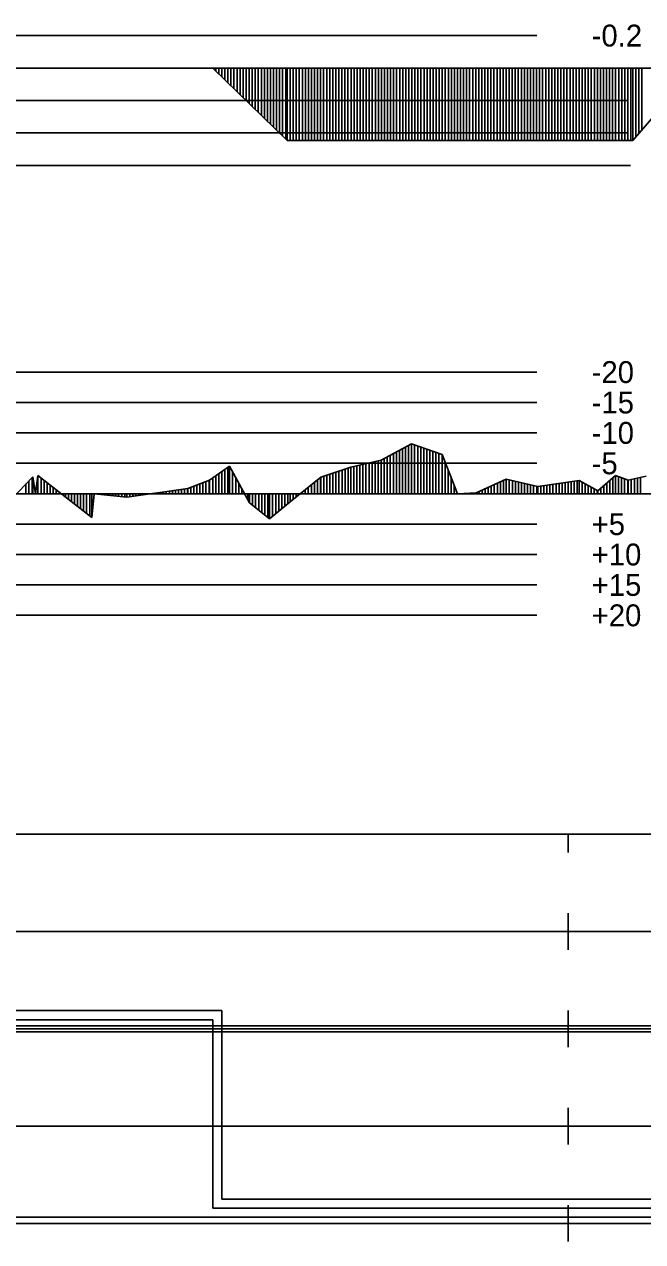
# Model space of a CAD drawing. Extents: x 2 to 10148, y 0 to 380.
# Drawn here: x 4255.9 to 4306.7, y 180.5 to 280.6 of the extents above; entities that cross this region are included whole.
import ezdxf

# ---------------------------------------------------------------- set-up
doc = ezdxf.new("R2010")
doc.units = 0
for name, color, linetype in [('POSUN_CARA', 7, 'Continuous'), ('POSUN_RASTR', 7, 'Continuous'), ('POSUN_TEXT', 7, 'Continuous'), ('RYCHL_A', 7, 'Continuous'), ('RYCHL_B', 7, 'Continuous'), ('RYCHL_C', 7, 'Continuous'), ('RYCHL_RASTR', 7, 'Continuous'), ('ZRYCHL_CARA', 7, 'Continuous'), ('ZRYCHL_RASTR', 7, 'Continuous'), ('ZRYCHL_TEXT', 7, 'Continuous')]:
    doc.layers.add(name, color=color, linetype=linetype)

msp = doc.modelspace()

# ---------------------------------------------------------------- linework, layer by layer
at = {"layer": 'POSUN_CARA'}
for p, q in [((4285.2, 244.76), (4287.7, 246.11)), ((4286.2, 242), (4286.2, 245.3)), ((4286.45, 242), (4286.45, 245.43)), ((4286.7, 242), (4286.7, 245.57)), ((4286.95, 242), (4286.95, 245.7)), ((4287.2, 242), (4287.2, 245.84)), ((4287.45, 242), (4287.45, 245.98)), ((4287.7, 246.11), (4290.2, 245.23)), ((4287.7, 242), (4287.7, 246.11)), ((4287.95, 242), (4287.95, 246.02)), ((4288.2, 242), (4288.2, 245.93)), ((4288.45, 242), (4288.45, 245.84)), ((4288.7, 242), (4288.7, 245.76)), ((4288.95, 242), (4288.95, 245.67)), ((4289.2, 242), (4289.2, 245.58)), ((4289.45, 242), (4289.45, 245.49)), ((4289.7, 242), (4289.7, 245.4)), ((4289.95, 242), (4289.95, 245.32)), ((4271.1, 243.12), (4272.74, 244.26)), ((4272.74, 244.26), (4274.38, 241.24)), ((4272.74, 242), (4272.74, 244.26)), ((4282.7, 244.19), (4285.2, 244.76)), ((4282.95, 242), (4282.95, 244.25)), ((4283.2, 242), (4283.2, 244.3)), ((4283.45, 242), (4283.45, 244.36)), ((4283.7, 242), (4283.7, 244.42)), ((4283.95, 242), (4283.95, 244.47)), ((4284.2, 242), (4284.2, 244.53)), ((4284.45, 242), (4284.45, 244.59)), ((4284.7, 242), (4284.7, 244.64)), ((4284.95, 242), (4284.95, 244.7)), ((4285.2, 242), (4285.2, 244.76)), ((4285.45, 242), (4285.45, 244.89)), ((4285.7, 242), (4285.7, 245.03)), ((4285.95, 242), (4285.95, 245.16)), ((4290.2, 242), (4290.2, 245.23)), ((4290.2, 245.23), (4291.46, 242)), ((4290.2, 242), (4290.2, 245.23)), ((4290.45, 242), (4290.45, 244.58)), ((4254.25, 240.96), (4256.57, 243.4)), ((4256.5, 242), (4256.5, 243.32)), ((4256.57, 243.4), (4256.78, 242)), ((4256.57, 242), (4256.57, 243.4)), ((4256.78, 242), (4256.99, 243.5)), ((4256.99, 243.5), (4261.41, 240.05)), ((4256.99, 242), (4256.99, 243.5)), ((4257.24, 242), (4257.24, 243.31)), ((4271.35, 242), (4271.35, 243.29)), ((4271.6, 242), (4271.6, 243.47)), ((4271.85, 242), (4271.85, 243.64)), ((4272.1, 242), (4272.1, 243.82)), ((4272.35, 242), (4272.35, 243.99)), ((4272.6, 242), (4272.6, 244.17)), ((4272.99, 242), (4272.99, 243.8)), ((4273.24, 242), (4273.24, 243.34)), ((4277.71, 241.32), (4280.23, 243.37)), ((4280.21, 242), (4280.21, 243.36)), ((4280.23, 243.37), (4282.7, 244.19)), ((4280.23, 242), (4280.23, 243.37)), ((4280.48, 242), (4280.48, 243.45)), ((4280.73, 242), (4280.73, 243.54)), ((4280.98, 242), (4280.98, 243.62)), ((4281.23, 242), (4281.23, 243.7)), ((4281.48, 242), (4281.48, 243.79)), ((4281.73, 242), (4281.73, 243.87)), ((4281.98, 242), (4281.98, 243.95)), ((4282.23, 242), (4282.23, 244.03)), ((4282.48, 242), (4282.48, 244.12)), ((4282.7, 242), (4282.7, 244.19)), ((4290.7, 242), (4290.7, 243.94)), ((4290.95, 242), (4290.95, 243.29)), ((4303, 242.24), (4304.46, 243.5)), ((4304.25, 242), (4304.25, 243.31)), ((4304.46, 243.5), (4305.51, 243.12)), ((4304.46, 242), (4304.46, 243.5)), ((4304.71, 242), (4304.71, 243.41)), ((4304.96, 242), (4304.96, 243.32)), ((4305.21, 242), (4305.21, 243.23)), ((4305.51, 243.12), (4306.97, 243.44)), ((4306.01, 242), (4306.01, 243.23)), ((4306.26, 242), (4306.26, 243.28)), ((4306.51, 242), (4306.51, 243.34)), ((4256, 242), (4256, 242.8)), ((4256.25, 242), (4256.25, 243.06)), ((4257.49, 242), (4257.49, 243.11)), ((4257.74, 242), (4257.74, 242.92)), ((4257.99, 242), (4257.99, 242.72)), ((4258.24, 242), (4258.24, 242.53)), ((4258.49, 242), (4258.49, 242.33)), ((4264.29, 241.71), (4269.3, 242.43)), ((4268.04, 242), (4268.04, 242.25)), ((4268.29, 242), (4268.29, 242.29)), ((4268.54, 242), (4268.54, 242.32)), ((4268.79, 242), (4268.79, 242.36)), ((4269.04, 242), (4269.04, 242.4)), ((4269.29, 242), (4269.29, 242.43)), ((4269.3, 242.43), (4271.1, 243.12)), ((4269.3, 242), (4269.3, 242.43)), ((4269.55, 242), (4269.55, 242.53)), ((4269.8, 242), (4269.8, 242.62)), ((4270.05, 242), (4270.05, 242.72)), ((4270.3, 242), (4270.3, 242.81)), ((4270.55, 242), (4270.55, 242.91)), ((4270.8, 242), (4270.8, 243)), ((4271.05, 242), (4271.05, 243.1)), ((4271.1, 242), (4271.1, 243.12)), ((4273.49, 242), (4273.49, 242.88)), ((4273.74, 242), (4273.74, 242.42)), ((4278.96, 242), (4278.96, 242.34)), ((4279.21, 242), (4279.21, 242.54)), ((4279.46, 242), (4279.46, 242.75)), ((4279.71, 242), (4279.71, 242.95)), ((4279.96, 242), (4279.96, 243.15)), ((4291.2, 242), (4291.2, 242.65)), ((4293, 242.07), (4295.48, 243.2)), ((4293.5, 242), (4293.5, 242.29)), ((4293.75, 242), (4293.75, 242.41)), ((4294, 242), (4294, 242.52)), ((4294.25, 242), (4294.25, 242.64)), ((4294.5, 242), (4294.5, 242.75)), ((4294.75, 242), (4294.75, 242.87)), ((4295, 242), (4295, 242.98)), ((4295.25, 242), (4295.25, 243.1)), ((4295.48, 243.2), (4298.07, 242.59)), ((4295.48, 242), (4295.48, 243.2)), ((4295.73, 242), (4295.73, 243.14)), ((4295.98, 242), (4295.98, 243.08)), ((4296.23, 242), (4296.23, 243.02)), ((4296.48, 242), (4296.48, 242.96)), ((4296.73, 242), (4296.73, 242.91)), ((4296.98, 242), (4296.98, 242.85)), ((4297.23, 242), (4297.23, 242.79)), ((4297.48, 242), (4297.48, 242.73)), ((4297.73, 242), (4297.73, 242.67)), ((4297.98, 242), (4297.98, 242.61)), ((4298.07, 242.59), (4301.46, 243.09)), ((4298.07, 242), (4298.07, 242.59)), ((4298.32, 242), (4298.32, 242.63)), ((4298.57, 242), (4298.57, 242.66)), ((4298.82, 242), (4298.82, 242.7)), ((4299.07, 242), (4299.07, 242.74)), ((4299.32, 242), (4299.32, 242.77)), ((4299.57, 242), (4299.57, 242.81)), ((4299.82, 242), (4299.82, 242.85)), ((4300.07, 242), (4300.07, 242.88)), ((4300.32, 242), (4300.32, 242.92)), ((4300.57, 242), (4300.57, 242.96)), ((4300.82, 242), (4300.82, 242.99)), ((4301.07, 242), (4301.07, 243.03)), ((4301.32, 242), (4301.32, 243.07)), ((4301.46, 243.09), (4303, 242.24)), ((4301.46, 242), (4301.46, 243.09)), ((4301.71, 242), (4301.71, 242.95)), ((4301.96, 242), (4301.96, 242.81)), ((4302.21, 242), (4302.21, 242.68)), ((4302.46, 242), (4302.46, 242.54)), ((4302.71, 242), (4302.71, 242.4)), ((4302.96, 242), (4302.96, 242.26)), ((4303, 242), (4303, 242.24)), ((4303.25, 242), (4303.25, 242.45)), ((4303.5, 242), (4303.5, 242.67)), ((4303.75, 242), (4303.75, 242.88)), ((4304, 242), (4304, 243.1)), ((4305.46, 242), (4305.46, 243.14)), ((4305.51, 242), (4305.51, 243.12)), ((4305.76, 242), (4305.76, 243.18)), ((4256.78, 242), (4256.78, 242)), ((4258.74, 242), (4258.74, 242.13)), ((4258.99, 242), (4258.99, 241.94)), ((4259.24, 242), (4259.24, 241.74)), ((4259.49, 242), (4259.49, 241.55)), ((4259.74, 242), (4259.74, 241.35)), ((4259.99, 242), (4259.99, 241.16)), ((4260.24, 242), (4260.24, 240.96)), ((4260.49, 242), (4260.49, 240.77)), ((4260.74, 242), (4260.74, 240.57)), ((4260.99, 242), (4260.99, 240.38)), ((4261.24, 242), (4261.24, 240.18)), ((4261.41, 240.05), (4261.62, 242)), ((4261.41, 242), (4261.41, 240.05)), ((4261.62, 242), (4264.29, 241.71)), ((4261.62, 242), (4261.62, 242)), ((4261.87, 242), (4261.87, 241.97)), ((4262.12, 242), (4262.12, 241.95)), ((4262.37, 242), (4262.37, 241.92)), ((4262.62, 242), (4262.62, 241.89)), ((4262.87, 242), (4262.87, 241.87)), ((4263.12, 242), (4263.12, 241.84)), ((4263.37, 242), (4263.37, 241.81)), ((4263.62, 242), (4263.62, 241.79)), ((4263.87, 242), (4263.87, 241.76)), ((4264.12, 242), (4264.12, 241.73)), ((4264.29, 242), (4264.29, 241.71)), ((4264.54, 242), (4264.54, 241.75)), ((4264.79, 242), (4264.79, 241.79)), ((4265.04, 242), (4265.04, 241.82)), ((4265.29, 242), (4265.29, 241.86)), ((4265.54, 242), (4265.54, 241.89)), ((4265.79, 242), (4265.79, 241.93)), ((4266.04, 242), (4266.04, 241.97)), ((4266.29, 242), (4266.29, 242)), ((4266.54, 242), (4266.54, 242.04)), ((4266.79, 242), (4266.79, 242.07)), ((4267.04, 242), (4267.04, 242.11)), ((4267.29, 242), (4267.29, 242.14)), ((4267.54, 242), (4267.54, 242.18)), ((4267.79, 242), (4267.79, 242.22)), ((4273.99, 242), (4273.99, 241.96)), ((4274.24, 242), (4274.24, 241.5)), ((4274.38, 242), (4274.38, 241.24)), ((4274.38, 241.24), (4276.03, 239.93)), ((4274.63, 242), (4274.63, 241.04)), ((4274.88, 242), (4274.88, 240.84)), ((4275.13, 242), (4275.13, 240.64)), ((4275.38, 242), (4275.38, 240.45)), ((4275.63, 242), (4275.63, 240.25)), ((4275.88, 242), (4275.88, 240.05)), ((4276.03, 242), (4276.03, 239.93)), ((4276.03, 239.93), (4277.71, 241.32)), ((4276.28, 242), (4276.28, 240.14)), ((4276.53, 242), (4276.53, 240.35)), ((4276.78, 242), (4276.78, 240.55)), ((4277.03, 242), (4277.03, 240.76)), ((4277.28, 242), (4277.28, 240.97)), ((4277.53, 242), (4277.53, 241.17)), ((4277.71, 242), (4277.71, 241.32)), ((4277.96, 242), (4277.96, 241.53)), ((4278.21, 242), (4278.21, 241.73)), ((4278.46, 242), (4278.46, 241.93)), ((4278.71, 242), (4278.71, 242.14)), ((4291.45, 242), (4291.45, 242.01)), ((4291.46, 242), (4293, 242.07)), ((4291.46, 242), (4291.46, 242)), ((4291.71, 242), (4291.71, 242.01)), ((4291.96, 242), (4291.96, 242.02)), ((4292.21, 242), (4292.21, 242.03)), ((4292.46, 242), (4292.46, 242.04)), ((4292.71, 242), (4292.71, 242.05)), ((4292.96, 242), (4292.96, 242.06)), ((4293, 242), (4293, 242.07)), ((4293.25, 242), (4293.25, 242.18))]:
    msp.add_line(p, q, dxfattribs=at)
at = {"layer": 'POSUN_RASTR'}
for p, q in [((4102, 252), (4298, 252)), ((4102, 249.5), (4298, 249.5)), ((4102, 247), (4298, 247)), ((4102, 244.5), (4298, 244.5)), ((4045.76, 242), (5128.6, 242)), ((4102, 239.5), (4298, 239.5)), ((4102, 237), (4298, 237)), ((4102, 234.5), (4298, 234.5)), ((4102, 232), (4298, 232))]:
    msp.add_line(p, q, dxfattribs=at)
at = {"layer": 'RYCHL_A'}
msp.add_line((4046.42, 182.5), (4428.57, 182.5), dxfattribs=at)
at = {"layer": 'RYCHL_B'}
for p, q in [((4045.76, 198.75), (4271.35, 198.75)), ((4271.35, 198.75), (4271.35, 183.25)), ((4271.35, 183.25), (4427.56, 183.25))]:
    msp.add_line(p, q, dxfattribs=at)
at = {"layer": 'RYCHL_C'}
for p, q in [((4045.76, 199.5), (4272.1, 199.5)), ((4272.1, 199.5), (4272.1, 184)), ((4272.1, 184), (4426.81, 184))]:
    msp.add_line(p, q, dxfattribs=at)
at = {"layer": 'RYCHL_RASTR'}
for p, q in [((4041.27, 214), (5127.73, 214)), ((4300.57, 212.5), (4300.57, 214)), ((4300.57, 204.5), (4300.57, 207.5)), ((4041.24, 206), (5128.07, 206)), ((4300.57, 196.5), (4300.57, 199.5)), ((4041.32, 198.25), (5128.25, 198.25)), ((4041.35, 197.75), (5128.25, 197.75)), ((4041.38, 198), (5128.25, 198)), ((4300.57, 188.5), (4300.57, 191.5)), ((4041.67, 190), (5128.21, 190)), ((4300.57, 180.5), (4300.57, 183.5)), ((4041.69, 182), (5128.21, 182))]:
    msp.add_line(p, q, dxfattribs=at)
at = {"layer": 'ZRYCHL_CARA'}
for p, q in [((4045.76, 277), (5128.6, 277)), ((4271.35, 277), (4277.47, 271.05)), ((4271.6, 277), (4271.6, 276.76)), ((4271.85, 277), (4271.85, 276.51)), ((4272.1, 277), (4272.1, 276.27)), ((4272.35, 277), (4272.35, 276.03)), ((4272.6, 277), (4272.6, 275.78)), ((4272.85, 277), (4272.85, 275.54)), ((4273.1, 277), (4273.1, 275.3)), ((4273.35, 277), (4273.35, 275.06)), ((4273.6, 277), (4273.6, 274.81)), ((4273.85, 277), (4273.85, 274.57)), ((4274.1, 277), (4274.1, 274.33)), ((4274.35, 277), (4274.35, 274.08)), ((4274.6, 277), (4274.6, 273.84)), ((4274.85, 277), (4274.85, 273.6)), ((4275.1, 277), (4275.1, 273.35)), ((4275.35, 277), (4275.35, 273.11)), ((4275.6, 277), (4275.6, 272.87)), ((4275.85, 277), (4275.85, 272.62)), ((4276.1, 277), (4276.1, 272.38)), ((4276.35, 277), (4276.35, 272.14)), ((4276.6, 277), (4276.6, 271.89)), ((4276.85, 277), (4276.85, 271.65)), ((4277.1, 277), (4277.1, 271.41)), ((4277.35, 277), (4277.35, 271.17)), ((4277.47, 277), (4277.47, 271.05)), ((4277.72, 277), (4277.72, 271.05)), ((4277.97, 277), (4277.97, 271.05)), ((4278.22, 277), (4278.22, 271.05)), ((4278.47, 277), (4278.47, 271.05)), ((4278.72, 277), (4278.72, 271.05)), ((4278.97, 277), (4278.97, 271.05)), ((4279.22, 277), (4279.22, 271.05)), ((4279.47, 277), (4279.47, 271.05)), ((4279.72, 277), (4279.72, 271.05)), ((4279.97, 277), (4279.97, 271.05)), ((4280.22, 277), (4280.22, 271.05)), ((4280.47, 277), (4280.47, 271.05)), ((4280.72, 277), (4280.72, 271.05)), ((4280.97, 277), (4280.97, 271.05)), ((4281.22, 277), (4281.22, 271.05)), ((4281.47, 277), (4281.47, 271.05)), ((4281.72, 277), (4281.72, 271.05)), ((4281.97, 277), (4281.97, 271.05)), ((4282.22, 277), (4282.22, 271.05)), ((4282.47, 277), (4282.47, 271.05)), ((4282.72, 277), (4282.72, 271.05)), ((4282.97, 277), (4282.97, 271.05)), ((4283.22, 277), (4283.22, 271.05)), ((4283.47, 277), (4283.47, 271.05)), ((4283.72, 277), (4283.72, 271.05)), ((4283.97, 277), (4283.97, 271.05)), ((4284.22, 277), (4284.22, 271.05)), ((4284.47, 277), (4284.47, 271.05)), ((4284.72, 277), (4284.72, 271.05)), ((4284.97, 277), (4284.97, 271.05)), ((4285.22, 277), (4285.22, 271.05)), ((4285.47, 277), (4285.47, 271.05)), ((4285.72, 277), (4285.72, 271.05)), ((4285.97, 277), (4285.97, 271.05)), ((4286.22, 277), (4286.22, 271.05)), ((4286.47, 277), (4286.47, 271.05)), ((4286.72, 277), (4286.72, 271.05)), ((4286.97, 277), (4286.97, 271.05)), ((4287.22, 277), (4287.22, 271.05)), ((4287.47, 277), (4287.47, 271.05)), ((4287.72, 277), (4287.72, 271.05)), ((4287.97, 277), (4287.97, 271.05)), ((4288.22, 277), (4288.22, 271.05)), ((4288.47, 277), (4288.47, 271.05)), ((4288.72, 277), (4288.72, 271.05)), ((4288.97, 277), (4288.97, 271.05)), ((4289.22, 277), (4289.22, 271.05)), ((4289.47, 277), (4289.47, 271.05)), ((4289.72, 277), (4289.72, 271.05)), ((4289.97, 277), (4289.97, 271.05)), ((4290.22, 277), (4290.22, 271.05)), ((4290.47, 277), (4290.47, 271.05)), ((4290.72, 277), (4290.72, 271.05)), ((4290.97, 277), (4290.97, 271.05)), ((4291.22, 277), (4291.22, 271.05)), ((4291.47, 277), (4291.47, 271.05)), ((4291.72, 277), (4291.72, 271.05)), ((4291.97, 277), (4291.97, 271.05)), ((4292.22, 277), (4292.22, 271.05)), ((4292.47, 277), (4292.47, 271.05)), ((4292.72, 277), (4292.72, 271.05)), ((4292.97, 277), (4292.97, 271.05)), ((4293.22, 277), (4293.22, 271.05)), ((4293.47, 277), (4293.47, 271.05)), ((4293.72, 277), (4293.72, 271.05)), ((4293.97, 277), (4293.97, 271.05)), ((4294.22, 277), (4294.22, 271.05)), ((4294.47, 277), (4294.47, 271.05)), ((4294.72, 277), (4294.72, 271.05)), ((4294.97, 277), (4294.97, 271.05)), ((4295.22, 277), (4295.22, 271.05)), ((4295.47, 277), (4295.47, 271.05)), ((4295.72, 277), (4295.72, 271.05)), ((4295.97, 277), (4295.97, 271.05)), ((4296.22, 277), (4296.22, 271.05)), ((4296.47, 277), (4296.47, 271.05)), ((4296.72, 277), (4296.72, 271.05)), ((4296.97, 277), (4296.97, 271.05)), ((4297.22, 277), (4297.22, 271.05)), ((4297.47, 277), (4297.47, 271.05)), ((4297.72, 277), (4297.72, 271.05)), ((4297.97, 277), (4297.97, 271.05)), ((4298.22, 277), (4298.22, 271.05)), ((4298.47, 277), (4298.47, 271.05)), ((4298.72, 277), (4298.72, 271.05)), ((4298.97, 277), (4298.97, 271.05)), ((4299.22, 277), (4299.22, 271.05)), ((4299.47, 277), (4299.47, 271.05)), ((4299.72, 277), (4299.72, 271.05)), ((4299.97, 277), (4299.97, 271.05)), ((4300.22, 277), (4300.22, 271.05)), ((4300.47, 277), (4300.47, 271.05)), ((4300.72, 277), (4300.72, 271.05)), ((4300.97, 277), (4300.97, 271.05)), ((4301.22, 277), (4301.22, 271.05)), ((4301.47, 277), (4301.47, 271.05)), ((4301.72, 277), (4301.72, 271.05)), ((4301.97, 277), (4301.97, 271.05)), ((4302.22, 277), (4302.22, 271.05)), ((4302.47, 277), (4302.47, 271.05)), ((4302.72, 277), (4302.72, 271.05)), ((4302.97, 277), (4302.97, 271.05)), ((4303.22, 277), (4303.22, 271.05)), ((4303.47, 277), (4303.47, 271.05)), ((4303.72, 277), (4303.72, 271.05)), ((4303.97, 277), (4303.97, 271.05)), ((4304.22, 277), (4304.22, 271.05)), ((4304.47, 277), (4304.47, 271.05)), ((4304.72, 277), (4304.72, 271.05)), ((4304.97, 277), (4304.97, 271.05)), ((4305.22, 277), (4305.22, 271.05)), ((4305.47, 277), (4305.47, 271.05)), ((4305.72, 277), (4305.72, 271.05)), ((4305.88, 277), (4305.88, 271.05)), ((4305.88, 271.05), (4310.99, 277)), ((4306.13, 277), (4306.13, 271.34)), ((4306.38, 277), (4306.38, 271.63)), ((4306.63, 277), (4306.63, 271.92)), ((4277.47, 271.05), (4305.88, 271.05))]:
    msp.add_line(p, q, dxfattribs=at)
at = {"layer": 'ZRYCHL_RASTR'}
for p, q in [((4102, 279.67), (4298, 279.67)), ((4102, 274.33), (4305.52, 274.33)), ((4102, 271.67), (4305.43, 271.67)), ((4102, 269), (4305.7, 269))]:
    msp.add_line(p, q, dxfattribs=at)

# ---------------------------------------------------------------- texts
at = {"layer": 'POSUN_TEXT'}
for s, p in [('-20', (4302.5, 251.1)), ('-15', (4302.5, 248.6)), ('-10', (4302.5, 246.1)), ('-5', (4302.5, 243.6)), ('+5', (4302.5, 238.6)), ('+10', (4302.5, 236.1)), ('+15', (4302.5, 233.6)), ('+20', (4302.5, 231.1))]:
    msp.add_text(s, height=1.8, dxfattribs=at).set_placement(p)
at = {"layer": 'ZRYCHL_TEXT'}
msp.add_text('-0.2', height=1.8, dxfattribs=at).set_placement((4302.5, 278.77))

doc.saveas('drawing.dxf')
